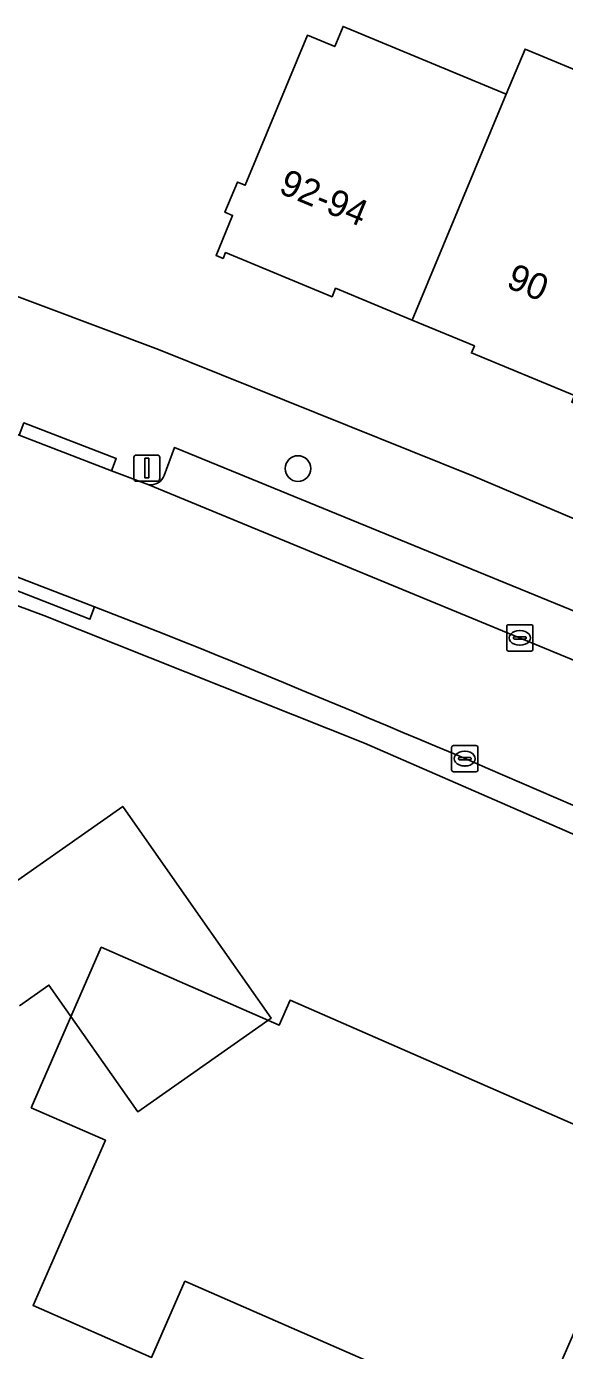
# Model space of a CAD drawing. Extents: x 161692 to 162379, y 380760 to 381678.
# Drawn here: x 161785.6 to 161806.1, y 381057.9 to 381108.3 of the extents above; entities that cross this region are included whole.
import ezdxf

# ---------------------------------------------------------------- set-up
doc = ezdxf.new("R2010")
doc.units = 0
for name, color, linetype in [('IMGEO_Boom', 7, 'Continuous'), ('IMGEO_Erf', 7, 'Continuous'), ('IMGEO_Kolk', 7, 'Continuous'), ('IMGEO_Lichtmast', 7, 'Continuous'), ('IMGEO_Pand', 7, 'Continuous'), ('IMGEO_Pand_nummerreeks', 7, 'Continuous'), ('IMGEO_Pand_vergunning_verleend', 7, 'Continuous'), ('IMGEO_Parkeervlak_open', 7, 'Continuous'), ('IMGEO_Rijbaan_lokaal_open', 7, 'Continuous'), ('IMGEO_Voetpad_open', 7, 'Continuous')]:
    doc.layers.add(name, color=color, linetype=linetype)

msp = doc.modelspace()

# ---------------------------------------------------------------- linework, layer by layer
at = {"layer": 'IMGEO_Boom'}
msp.add_circle((161795.986, 381091.472), 0.489, dxfattribs=at)
at = {"layer": 'IMGEO_Erf'}
for points in [[(161806.514, 381094.249), (161802.591, 381095.877), (161802.701, 381096.143), (161800.333, 381097.125), (161797.42, 381098.334), (161797.285, 381098.011), (161793.229, 381099.694), (161793.137, 381099.473), (161792.865, 381099.586), (161793.498, 381101.111), (161793.207, 381101.231), (161793.684, 381102.381), (161793.979, 381102.259), (161796.347, 381107.967), (161797.385, 381107.537), (161797.702, 381108.302), (161803.917, 381105.723), (161804.63, 381107.442), (161811.296, 381104.677)], [(161761.169, 381106.516), (161781.878, 381099.302), (161790.67, 381096.003), (161802.671, 381091.179), (161817.314, 381084.98), (161824.784, 381081.427), (161827.11, 381086.178), (161823.317, 381087.829), (161819.478, 381089.499), (161821.963, 381095.415), (161825.878, 381093.711), (161829.793, 381092.008), (161828.689, 381089.472), (161831.945, 381089.09), (161831.72, 381087.171), (161831.175, 381087.235), (161831.021, 381085.925), (161830.182, 381078.784), (161836.651, 381075.598), (161846.103, 381070.942)], [(161826.947, 381068.015), (161809.615, 381076.179), (161798.524, 381081.016), (161786.305, 381085.875), (161768.146, 381092.627), (161760.54, 381095.232), (161760.357, 381095.28), (161760.171, 381095.311), (161759.982, 381095.326), (161759.794, 381095.323), (161759.606, 381095.304), (161759.42, 381095.268), (161759.239, 381095.215), (161759.062, 381095.147), (161758.893, 381095.063), (161758.732, 381094.965), (161758.58, 381094.852), (161758.439, 381094.726), (161758.31, 381094.588), (161758.194, 381094.439), (161758.091, 381094.281), (161758.003, 381094.114), (161757.96, 381094.016), (161751.783, 381056.863)], [(161783.547, 381074.135), (161783.984, 381074.873), (161789.316, 381078.607), (161792.184, 381074.511), (161794.964, 381070.542), (161789.883, 381066.984), (161786.506, 381071.806), (161785.383, 381071.018)]]:
    msp.add_lwpolyline(points, dxfattribs=at)
at = {"layer": 'IMGEO_Kolk'}
for p, q in [((161803.931, 381084.6), (161803.931, 381085.452)), ((161804.006, 381085.526), (161804.858, 381085.526)), ((161804.419, 381085.306), (161804.444, 381085.306)), ((161804.932, 381085.452), (161804.932, 381084.6)), ((161804.19, 381085.02), (161804.19, 381085.032)), ((161804.628, 381084.983), (161804.23, 381084.983)), ((161804.233, 381085.069), (161804.631, 381085.069)), ((161804.442, 381084.746), (161804.417, 381084.746)), ((161804.674, 381085.032), (161804.674, 381085.02)), ((161804.858, 381084.526), (161804.006, 381084.526)), ((161801.835, 381080.002), (161801.835, 381080.854)), ((161801.91, 381080.928), (161802.762, 381080.928)), ((161802.323, 381080.708), (161802.348, 381080.708)), ((161802.836, 381080.854), (161802.836, 381080.002)), ((161802.094, 381080.422), (161802.094, 381080.434)), ((161802.532, 381080.385), (161802.134, 381080.385)), ((161802.137, 381080.471), (161802.535, 381080.471)), ((161802.346, 381080.148), (161802.321, 381080.148)), ((161802.578, 381080.434), (161802.578, 381080.422)), ((161802.762, 381079.928), (161801.91, 381079.928))]:
    msp.add_line(p, q, dxfattribs=at)
for points in [[(161803.931, 381084.6), (161803.931, 381085.452)], [(161804.006, 381085.526), (161804.858, 381085.526)], [(161804.932, 381085.452), (161804.932, 381084.6)], [(161804.858, 381084.526), (161804.006, 381084.526)], [(161801.835, 381080.002), (161801.835, 381080.854)], [(161801.91, 381080.928), (161802.762, 381080.928)], [(161802.836, 381080.854), (161802.836, 381080.002)], [(161802.762, 381079.928), (161801.91, 381079.928)]]:
    msp.add_lwpolyline(points, dxfattribs=at)
for centre, radius, start, end in [((161804.008, 381085.45), 0.0765, 91.552, 178.448), ((161804.008, 381085.45), 0.0765, 91.552, 178.448), ((161804.856, 381085.45), 0.0765, 1.552, 88.448), ((161804.856, 381085.45), 0.0765, 1.552, 88.448), ((161804.23, 381085.029), 0.0403, 85.8775, 175.7526), ((161804.227, 381085.019), 0.0366, 178.938, 274.7102), ((161804.631, 381085.026), 0.043, 264.8664, 352.4533), ((161804.635, 381085.031), 0.0386, 1.7309, 96.639), ((161804.008, 381084.602), 0.0765, 181.552, 268.448), ((161804.008, 381084.602), 0.0765, 181.552, 268.448), ((161804.856, 381084.602), 0.0765, 271.552, 358.448), ((161804.856, 381084.602), 0.0765, 271.552, 358.448), ((161801.912, 381080.852), 0.0765, 91.552, 178.448), ((161801.912, 381080.852), 0.0765, 91.552, 178.448), ((161802.76, 381080.852), 0.0765, 1.552, 88.448), ((161802.76, 381080.852), 0.0765, 1.552, 88.448), ((161802.134, 381080.431), 0.0403, 85.8775, 175.7526), ((161802.131, 381080.421), 0.0366, 178.938, 274.7102), ((161802.535, 381080.428), 0.043, 264.8664, 352.4533), ((161802.539, 381080.433), 0.0386, 1.7309, 96.639), ((161801.912, 381080.004), 0.0765, 181.552, 268.448), ((161801.912, 381080.004), 0.0765, 181.552, 268.448), ((161802.76, 381080.004), 0.0765, 271.552, 358.448), ((161802.76, 381080.004), 0.0765, 271.552, 358.448)]:
    msp.add_arc(centre, radius, start, end, dxfattribs=at)
for centre, major_axis, ratio, start_param, end_param in [((161804.418, 381085.026), (-0.387, 0.002), 0.722429, 4.712389, 7.853982), ((161804.443, 381085.026), (-0.39, 0.002), 0.717154, 1.570796, 4.712389), ((161802.322, 381080.428), (-0.387, 0.002), 0.722429, 4.712389, 7.853982), ((161802.347, 381080.428), (-0.39, 0.002), 0.717154, 1.570796, 4.712389)]:
    msp.add_ellipse(centre, major_axis=major_axis, ratio=ratio, start_param=start_param, end_param=end_param, dxfattribs=at)
at = {"layer": 'IMGEO_Lichtmast'}
for p, q in [((161789.737, 381091.088), (161789.737, 381091.888)), ((161789.737, 381091.888), (161789.737, 381091.088)), ((161789.837, 381091.988), (161790.627, 381091.988)), ((161790.627, 381091.988), (161789.837, 381091.988)), ((161790.727, 381091.888), (161790.727, 381091.088)), ((161790.727, 381091.088), (161790.727, 381091.888)), ((161790.627, 381090.988), (161789.837, 381090.988)), ((161789.837, 381090.988), (161790.627, 381090.988))]:
    msp.add_line(p, q, dxfattribs=at)
msp.add_lwpolyline([(161790.157, 381091.863), (161790.307, 381091.863), (161790.307, 381091.113), (161790.157, 381091.113), (161790.157, 381091.863)], dxfattribs=at)
for centre, start, end in [((161789.837, 381091.888), 90, 180), ((161789.837, 381091.888), 90, 180), ((161790.627, 381091.888), 0, 90), ((161790.627, 381091.888), 360, 90), ((161789.837, 381091.088), 180, 270), ((161789.837, 381091.088), 180, 270), ((161790.627, 381091.088), 270, 0), ((161790.627, 381091.088), 270, 0)]:
    msp.add_arc(centre, 0.1, start, end, dxfattribs=at)
at = {"layer": 'IMGEO_Pand'}
for points in [[(161803.917, 381105.723), (161797.702, 381108.302), (161797.385, 381107.537), (161796.347, 381107.967), (161793.979, 381102.259), (161793.684, 381102.381), (161793.207, 381101.231), (161793.498, 381101.111), (161792.865, 381099.586), (161793.137, 381099.473), (161793.229, 381099.694), (161797.285, 381098.011), (161797.42, 381098.334), (161800.333, 381097.125)], [(161803.917, 381105.723), (161800.333, 381097.125), (161802.701, 381096.143), (161802.591, 381095.877), (161806.514, 381094.249), (161806.408, 381093.995), (161806.78, 381093.841), (161810.447, 381102.639), (161811.296, 381104.677), (161804.63, 381107.442)]]:
    msp.add_lwpolyline(points, close=True, dxfattribs=at)
msp.add_lwpolyline([(161785.383, 381071.018), (161786.506, 381071.806), (161789.883, 381066.984), (161794.964, 381070.542), (161792.184, 381074.511), (161789.316, 381078.607), (161783.984, 381074.873), (161783.547, 381074.135)], dxfattribs=at)
at = {"layer": 'IMGEO_Pand_vergunning_verleend'}
msp.add_lwpolyline([(161785.827, 381067.135), (161788.498, 381073.246), (161795.27, 381070.287), (161795.683, 381071.232), (161809.404, 381065.234), (161803.104, 381050.82), (161798.971, 381052.626), (161800.703, 381056.589), (161791.682, 381060.532), (161790.415, 381057.633), (161785.901, 381059.606), (161788.652, 381065.9)], close=True, dxfattribs=at)
at = {"layer": 'IMGEO_Parkeervlak_open'}
for points in [[(161807.335, 381084.598), (161807.68, 381085.562), (161791.29, 381092.279), (161790.894, 381091.213)], [(161790.302, 381090.852), (161807.547, 381083.727)]]:
    msp.add_lwpolyline(points, dxfattribs=at)
msp.add_arc((161790.368, 381091.41), 0.562, 263.2519, 339.4976, dxfattribs=at)
at = {"layer": 'IMGEO_Rijbaan_lokaal_open'}
for points in [[(161807.547, 381083.727), (161790.302, 381090.852), (161788.89, 381091.387), (161785.37, 381092.745), (161784.413, 381093.119), (161780.903, 381094.513), (161779.749, 381094.978), (161779.465, 381095.075), (161763.723, 381100.515), (161763.393, 381100.624), (161757.421, 381102.57)], [(161757.945, 381096.876), (161759.385, 381096.554), (161760.032, 381096.361), (161765.152, 381094.704), (161771.79, 381092.372), (161780.95, 381089.034), (161784.723, 381087.57), (161788.245, 381086.203), (161790.88, 381085.181)]]:
    msp.add_lwpolyline(points, dxfattribs=at)
msp.add_arc((161550.048, 380488.231), 643.7, 66.025825, 68.028987, dxfattribs=at)
at = {"layer": 'IMGEO_Voetpad_open'}
for points in [[(161836.651, 381075.598), (161830.182, 381078.784), (161824.784, 381081.427), (161817.314, 381084.98), (161802.671, 381091.179), (161790.67, 381096.003), (161781.878, 381099.302), (161761.169, 381106.516), (161757.421, 381102.57), (161763.393, 381100.624)], [(161790.88, 381085.181), (161788.245, 381086.203), (161788.065, 381085.737), (161784.543, 381087.104), (161784.723, 381087.57), (161780.95, 381089.034), (161771.79, 381092.372), (161765.152, 381094.704), (161760.032, 381096.361)], [(161779.465, 381095.075), (161779.749, 381094.978), (161780.903, 381094.513), (161781.086, 381094.978), (161784.596, 381093.584), (161784.413, 381093.119), (161785.37, 381092.745), (161785.548, 381093.211), (161789.068, 381091.853), (161788.89, 381091.387), (161790.302, 381090.852)], [(161768.146, 381092.627), (161786.305, 381085.875), (161798.524, 381081.016), (161809.615, 381076.179)], [(161790.894, 381091.213), (161791.29, 381092.279), (161807.68, 381085.562), (161807.335, 381084.598)]]:
    msp.add_lwpolyline(points, dxfattribs=at)
for points in [[(161785.37, 381092.745), (161788.89, 381091.387), (161789.068, 381091.853), (161785.548, 381093.211)], [(161784.723, 381087.57), (161784.543, 381087.104), (161788.065, 381085.737), (161788.245, 381086.203)]]:
    msp.add_lwpolyline(points, close=True, dxfattribs=at)
for centre, radius, start, end in [((161790.368, 381091.41), 0.562, 263.2519, 339.4976), ((161550.048, 380488.231), 643.7, 66.025825, 68.028987)]:
    msp.add_arc(centre, radius, start, end, dxfattribs=at)

# ---------------------------------------------------------------- texts
at = {"layer": 'IMGEO_Pand_nummerreeks'}
for s, p in [('92-94', (161795.209, 381101.98)), ('90', (161803.87, 381098.387))]:
    msp.add_text(s, height=1, rotation=337.4672, dxfattribs=at).set_placement(p)

doc.saveas('drawing.dxf')
